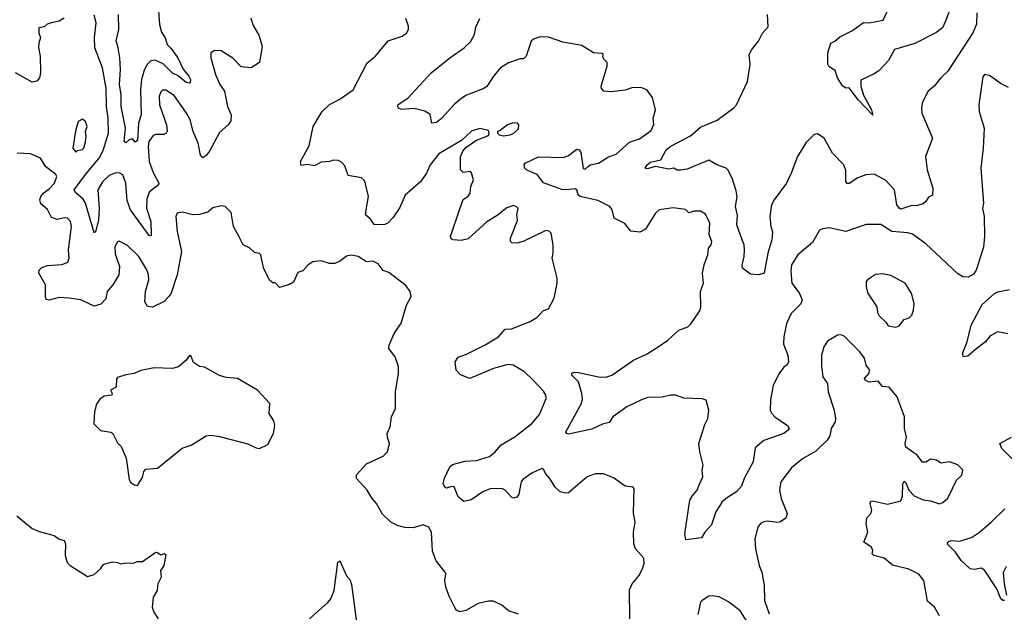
# Model space of a CAD drawing. Extents: x 1690054 to 1842981, y 782881 to 914114.
# Tile 688 of 693: x 1831319 to 1837214, y 898134 to 901684. Entities that reach past the tile are written whole.
import ezdxf

# ---------------------------------------------------------------- set-up
doc = ezdxf.new("R2010")
doc.units = 0

msp = doc.modelspace()

# ---------------------------------------------------------------- linework, layer by layer
at = {"layer": '0CON10XD'}
for points in [[(1832148.6, 901765), (1832156.1, 901655), (1832168.5, 901608.5), (1832189.6, 901575), (1832202.5, 901535), (1832225, 901513.5), (1832266.9, 901455), (1832298.6, 901388.6), (1832331.4, 901345), (1832341.4, 901325), (1832340.7, 901309.3), (1832335, 901303.3), (1832315, 901308.1), (1832267.8, 901347.8), (1832235, 901363.9), (1832179, 901419), (1832130.9, 901440.9), (1832105, 901438.2), (1832083.4, 901416.6), (1832065, 901382.5), (1832048.2, 901325), (1832043, 901265), (1832047.1, 901115), (1832031.5, 901065), (1832025, 900960.8), (1832011.2, 900951.2), (1831995, 900971.2), (1831975, 900963.8), (1831955, 900946), (1831945, 900953.8), (1831953.1, 901035), (1831925.9, 901165), (1831926.5, 901235), (1831915.9, 901295), (1831921.9, 901385), (1831918, 901455), (1831909.6, 901515), (1831896.7, 901556.7), (1831913.1, 901625), (1831911.6, 901715)], [(1836900, 901775), (1836862.5, 901675), (1836844.6, 901635), (1836804.8, 901605.2), (1836677.7, 901542.3), (1836556.7, 901505), (1836519.8, 901440.2), (1836462.3, 901377.7), (1836435, 901358.9), (1836355, 901322.5), (1836354.5, 901285), (1836371.5, 901231.5), (1836419.6, 901145), (1836427.5, 901112.5), (1836341.3, 901201.3), (1836285, 901276.2), (1836265, 901273.3), (1836245, 901288.8), (1836215, 901336.2), (1836200.8, 901380.8), (1836165, 901402.2), (1836157.5, 901417.5), (1836158.4, 901485), (1836175.7, 901544.3), (1836200, 901555), (1836228.9, 901581.1), (1836305, 901618.6), (1836371.9, 901668.1), (1836405, 901665.7), (1836488.8, 901681.2), (1836522.9, 901755)], [(1832703.1, 901695), (1832714.1, 901654.1), (1832751.7, 901591.7), (1832771.1, 901525), (1832755, 901427.5), (1832705, 901395.8), (1832645, 901401.4), (1832595, 901454.4), (1832525, 901498.6), (1832485, 901500), (1832464.3, 901485.7), (1832463.9, 901456.1), (1832492.1, 901355), (1832517.3, 901295), (1832545.9, 901255.9), (1832556, 901205), (1832563.8, 901165), (1832585.4, 901115), (1832582.5, 901077.5), (1832567.5, 901055), (1832515, 901008.1), (1832455, 900896.9), (1832435, 900870), (1832415, 900857.5), (1832402.3, 900872.3), (1832388, 900945), (1832358.7, 901015), (1832339.6, 901085), (1832318.5, 901125), (1832245, 901230.9), (1832195, 901262.2), (1832175, 901261.4), (1832165, 901252.5), (1832154.5, 901225), (1832155.4, 901175), (1832198.9, 901055), (1832202.9, 901017.1), (1832196.1, 901003.9), (1832182.9, 900997.1), (1832135, 900997.3), (1832118.7, 900991.3), (1832093, 900955), (1832088.9, 900925), (1832094.2, 900835), (1832117.9, 900767.9), (1832153.1, 900705), (1832150, 900695), (1832097.2, 900652.8), (1832079.5, 900610.5), (1832078.4, 900555), (1832105.3, 900474.7), (1832107, 900393), (1832105, 900387.5), (1832095, 900391.2), (1831983.4, 900545), (1831962, 900602), (1831954.7, 900705), (1831936.9, 900755), (1831918.8, 900765), (1831895, 900766.2), (1831855, 900751.6), (1831815, 900713.3), (1831787.1, 900665), (1831794.7, 900555.3), (1831791.2, 900485), (1831775, 900420), (1831765, 900407.5), (1831714.1, 900585), (1831699.5, 900609.5), (1831655, 900647.5), (1831645.5, 900665), (1831712.8, 900757.2), (1831795.8, 900855), (1831820, 900900), (1831851.9, 901005), (1831848.9, 901095), (1831838.3, 901165), (1831836.7, 901275), (1831815.4, 901395), (1831770, 901515), (1831767.4, 901577.4), (1831777.9, 901665), (1831765, 901711.2)], [(1837049.7, 901725), (1837047, 901657), (1837025.6, 901605), (1836875, 901376), (1836833.6, 901336.4), (1836794, 901285), (1836756, 901255), (1836722.5, 901185), (1836717.5, 901155), (1836720.8, 901125), (1836783.8, 900975), (1836741.4, 900865), (1836752.7, 900785), (1836786.4, 900675), (1836785, 900633.3), (1836759.1, 900620.9), (1836745, 900594.2), (1836728.7, 900581.3), (1836695, 900571.5), (1836655, 900569.4), (1836595, 900550), (1836584.5, 900555), (1836571.5, 900575), (1836555.8, 900665), (1836502.6, 900722.6), (1836435, 900759.2), (1836385, 900755.8), (1836336.7, 900736.7), (1836285, 900702.9), (1836273.1, 900703.1), (1836265.8, 900715), (1836265, 900780), (1836254.1, 900814.1), (1836185, 900883.8), (1836136, 900975), (1836095, 901001.2), (1836075, 900996.2), (1836025, 900945.8), (1835975.5, 900865), (1835938.9, 900765), (1835909.2, 900705), (1835835.4, 900605), (1835820.8, 900575), (1835809.6, 900505), (1835816, 900445), (1835826.3, 900413.7), (1835823.1, 900365), (1835798.5, 900285), (1835776.5, 900165), (1835744.7, 900155.3), (1835695, 900159.8), (1835646.4, 900196.4), (1835643.8, 900213.8), (1835656.5, 900265), (1835658.6, 900305), (1835656.4, 900335), (1835645.3, 900365), (1835612.3, 900455), (1835617.1, 900512.9), (1835604.8, 900565), (1835613.7, 900623.7), (1835609.5, 900659.5), (1835585.6, 900735), (1835559.2, 900785), (1835548, 900795), (1835493.8, 900815), (1835445, 900842.9), (1835315, 900789.2), (1835275, 900781.8), (1835255, 900782.1), (1835235, 900795.5), (1835205, 900789.4), (1835125.6, 900805.6), (1835075, 900790), (1835064, 900795), (1835075.8, 900815), (1835095, 900831.1), (1835157.5, 900845), (1835190, 900905), (1835214, 900925), (1835335, 900988.9), (1835395, 901041.1), (1835495, 901081.5), (1835595, 901156.2), (1835610, 901175), (1835676.8, 901313.2), (1835693.3, 901415), (1835686.7, 901475), (1835702.5, 901505), (1835742.5, 901555), (1835767, 901603), (1835799.3, 901640.7), (1835795.6, 901715)], [(1831585, 901694.2), (1831555.5, 901674.5), (1831507.5, 901665), (1831483.2, 901656.8), (1831465, 901642), (1831434, 901636), (1831433.8, 901605), (1831444, 901575), (1831433.3, 901545), (1831432.5, 901517.5), (1831442.2, 901465), (1831444, 901366), (1831438.2, 901335), (1831422.5, 901315), (1831395, 901310.9), (1831295, 901365.5)], [(1834996, 898805), (1834997.5, 898875), (1834993, 898883), (1834945, 898890), (1834875, 898940), (1834815, 898963.8), (1834765, 898963.8), (1834715, 898943.3), (1834605, 898850), (1834587, 898847), (1834555, 898856.7), (1834525, 898883.3), (1834494, 898935), (1834467.5, 898965), (1834457.7, 898987.7), (1834445, 898995.4), (1834385, 898968.5), (1834330.7, 898929.3), (1834322.3, 898915), (1834308.2, 898841.8), (1834295, 898824), (1834275, 898818), (1834265, 898822), (1834225.9, 898865.9), (1834206.5, 898876.5), (1834135.3, 898874.7), (1834092.9, 898855), (1834022.4, 898807.6), (1833978.8, 898798.8), (1833944, 898825), (1833920, 898885), (1833905, 898888.6), (1833875, 898878.6), (1833865, 898882.9), (1833855.4, 898905), (1833862.2, 898937.8), (1833895.3, 899004.7), (1833911, 899019), (1833985, 899039.6), (1834053.8, 899043.8), (1834132.5, 899067.5), (1834165.8, 899095), (1834201.7, 899138.3), (1834284.3, 899185), (1834385, 899265.6), (1834430.5, 899319.5), (1834470.8, 899415), (1834470, 899435), (1834455, 899458.8), (1834392.5, 899525), (1834340.8, 899575), (1834273.3, 899615), (1834241.1, 899618.9), (1834155, 899595.4), (1834014.4, 899534.4), (1833957.6, 899557.6), (1833933.3, 899585), (1833927.3, 899635), (1833945, 899662.5), (1833995, 899680.3), (1834105, 899735.7), (1834185.3, 899784.7), (1834225, 899830.8), (1834262.7, 899832.7), (1834375, 899876), (1834415, 899900), (1834455, 899942.5), (1834485, 899952.5), (1834520, 900015), (1834536.7, 900105), (1834536.2, 900135), (1834506.2, 900255), (1834513.8, 900285), (1834513.3, 900335), (1834501.2, 900405), (1834488.3, 900418.3), (1834468.3, 900421.7), (1834333.3, 900355), (1834296.2, 900346.2), (1834265, 900347.5), (1834257.5, 900355), (1834257.5, 900375), (1834299.1, 900480.9), (1834295.5, 900515), (1834303.3, 900553.3), (1834294.1, 900564.1), (1834275, 900570.8), (1834235, 900556.9), (1834178.3, 900511.7), (1834116.5, 900473.5), (1834005, 900372), (1833961.7, 900361.7), (1833915, 900366.2), (1833902.3, 900372.3), (1833899.2, 900385), (1833952.3, 900545), (1833973.5, 900606.5), (1834005, 900626.7), (1834016.4, 900645), (1834020, 900685), (1834036.2, 900725), (1834025, 900767.5), (1834017.5, 900775), (1833975, 900769.2), (1833958, 900785), (1833957.7, 900862.3), (1833972.9, 900897.1), (1833990.6, 900919.4), (1834050.3, 900959.7), (1834125, 900990), (1834130, 901005), (1834125, 901020), (1834075, 901032.5), (1834025, 901016.7), (1833965, 900961.2), (1833829.1, 900880.9), (1833777.1, 900815), (1833754.4, 900765), (1833717.9, 900712.1), (1833626.2, 900633.8), (1833595, 900560), (1833553.4, 900496.6), (1833523.3, 900465), (1833505, 900458), (1833443.8, 900455), (1833418.9, 900488.9), (1833390, 900515), (1833395, 900557.5), (1833407.8, 900625), (1833385, 900716.7), (1833365, 900736), (1833285, 900751.2), (1833265, 900808.8), (1833245, 900830), (1833225, 900841.2), (1833197, 900843), (1833176.1, 900833.9), (1833125, 900830), (1833085, 900808), (1833043, 900817), (1833005, 900811.2), (1833000.8, 900835), (1833052.2, 900927.8), (1833076, 901045), (1833129.5, 901135), (1833175, 901176.5), (1833235, 901209.1), (1833315.6, 901265), (1833400, 901425), (1833450, 901465), (1833525, 901557.5), (1833610, 901585), (1833635, 901602.5), (1833646.7, 901625), (1833647.5, 901645), (1833631.7, 901691.7)], [(1837238.3, 901278.3), (1837195, 901300), (1837125, 901350), (1837095, 901356.2), (1837085, 901342.5), (1837060.8, 901175), (1837064.3, 901135), (1837094.2, 901035), (1837088.1, 900915), (1837072.5, 900795), (1837089.2, 900585), (1837083, 900553), (1837094, 900505), (1837095.8, 900385.8), (1837089.1, 900320.9), (1837045.7, 900184.3), (1837030, 900160), (1836997.9, 900142.1), (1836965, 900144.4), (1836935, 900162.5), (1836835.8, 900255.8), (1836745, 900340.8), (1836665, 900398.6), (1836636.8, 900406.8), (1836541.2, 900415), (1836475, 900457.3), (1836387.7, 900457.7), (1836265, 900414.4), (1836165, 900438), (1836125, 900432), (1836107, 900423), (1836065, 900348.8), (1835978.6, 900275), (1835940, 900215), (1835935.5, 900175), (1835942.5, 900105), (1835985, 900048), (1836004.2, 900005), (1835995, 899981.2), (1835938.6, 899925), (1835910.9, 899865), (1835894.6, 899785), (1835893, 899743), (1835917.3, 899672.7), (1835922.2, 899635), (1835913.8, 899616.2), (1835895, 899602.5), (1835865.7, 899565), (1835831.1, 899495), (1835813.3, 899405), (1835813.1, 899345), (1835821.4, 899325), (1835840.8, 899305), (1835915, 899252.5), (1835925.7, 899235), (1835920.8, 899225), (1835893.9, 899206.1), (1835775, 899163.3), (1835721.5, 899118.5), (1835710.9, 899035), (1835656.2, 898935), (1835641.1, 898888.9), (1835610.8, 898855), (1835557.3, 898822.7), (1835524.3, 898795), (1835486.7, 898735), (1835461.2, 898658.8), (1835421.2, 898615), (1835400.7, 898579.3), (1835307.5, 898567.5), (1835301.5, 898605), (1835332.2, 898805), (1835345, 898830), (1835375.4, 898865), (1835388.5, 898901.5), (1835408.1, 898945), (1835404.3, 898985), (1835411.2, 899015), (1835391.1, 899095), (1835385.8, 899145), (1835421.2, 899258.8), (1835438.6, 899295), (1835444.2, 899345), (1835430, 899405), (1835405, 899413.8), (1835295, 899416.2), (1835245.6, 899435.6), (1835215, 899435.4), (1835165, 899423.9), (1835079.5, 899420.5), (1835045, 899409.7), (1834953.5, 899365), (1834870.8, 899305), (1834848.2, 899271.8), (1834809.2, 899260.8), (1834745, 899231.3), (1834605, 899202.1), (1834594.3, 899205), (1834588.6, 899215), (1834681.9, 899385), (1834689.1, 899410.9), (1834685.7, 899444.3), (1834663.8, 899513.8), (1834624, 899555), (1834624.2, 899565.8), (1834638.3, 899571.7), (1834665, 899570), (1834795, 899543.3), (1834835, 899545.5), (1834864.6, 899555.4), (1834995, 899645.5), (1835075, 899682.7), (1835141.9, 899725), (1835199.2, 899765), (1835265, 899823.8), (1835319.2, 899845), (1835340, 899865), (1835392.5, 899945), (1835398.1, 899965), (1835394.4, 900055), (1835414, 900105), (1835408, 900165), (1835417.5, 900215), (1835438.6, 900275), (1835443.8, 900315), (1835458, 900335), (1835462.5, 900355), (1835448, 900395), (1835450.8, 900465), (1835425, 900520), (1835395, 900537.1), (1835355, 900537.1), (1835339.3, 900530.7), (1835325, 900527.5), (1835305, 900548), (1835232.3, 900557.7), (1835147.5, 900545), (1835126, 900525), (1835065, 900430), (1835032, 900412), (1834978.3, 900418.3), (1834942.3, 900462.3), (1834877.5, 900495), (1834866.7, 900545), (1834852.5, 900565), (1834780.9, 900600.9), (1834675, 900624.7), (1834663.4, 900635), (1834654.7, 900664.7), (1834645, 900671.5), (1834595, 900664.6), (1834565, 900667.7), (1834455, 900707.5), (1834416.6, 900756.6), (1834355, 900782.7), (1834344.1, 900794.1), (1834338.9, 900815), (1834345, 900825.6), (1834425, 900861.9), (1834575, 900858), (1834605, 900870.8), (1834655, 900907.8), (1834668, 900905), (1834678.3, 900888.3), (1834692.4, 900792.4), (1834705, 900788.6), (1834722.7, 900805), (1834735, 900814.6), (1834785, 900824.6), (1834845, 900862.2), (1834890.4, 900879.6), (1834969.1, 900950.9), (1835029.4, 900970.6), (1835098.9, 901021.1), (1835116.1, 901056.1), (1835112, 901095), (1835126, 901145), (1835108.3, 901218.3), (1835073.9, 901263.9), (1835037.7, 901277.7), (1834985, 901275.7), (1834945, 901262.5), (1834861.7, 901251.7), (1834816.4, 901256.4), (1834802, 901272), (1834801.2, 901285), (1834836.7, 901405), (1834837, 901427), (1834817.5, 901445), (1834810.7, 901460.7), (1834812.5, 901475), (1834805, 901482.5), (1834755, 901485.8), (1834685, 901529.4), (1834570.4, 901550.4), (1834485, 901578.9), (1834435, 901581.9), (1834395, 901567.1), (1834382, 901555), (1834352, 901465), (1834335, 901450), (1834315, 901449.2), (1834245, 901425.4), (1834198.6, 901395), (1834155.5, 901345), (1834115, 901284.2), (1834095, 901270), (1833995, 901232.2), (1833966.2, 901213.8), (1833921.7, 901178.3), (1833845, 901092), (1833815, 901068), (1833787.5, 901065), (1833776.1, 901116.1), (1833745, 901136.7), (1833681.7, 901151.7), (1833605.7, 901145.7), (1833588, 901155), (1833582.5, 901165), (1833585, 901176), (1833643.8, 901215), (1833782, 901365), (1833894, 901455), (1833980, 901515), (1834018.6, 901551.4), (1834042.2, 901595), (1834049.7, 901640.3), (1834075, 901691.2)], [(1831655, 900890), (1831665, 900900), (1831695, 900906.7), (1831703.3, 900915), (1831713, 900953), (1831718, 900985), (1831713.6, 901013.6), (1831723.8, 901045), (1831713.6, 901073.6), (1831695, 901087.5), (1831670, 901075), (1831654.1, 901015.9), (1831637.5, 900915), (1831655, 900890)], [(1834215, 900987.5), (1834255, 900993.8), (1834277.5, 901005), (1834305, 901030), (1834307.5, 901055), (1834300, 901065), (1834275, 901066.7), (1834240, 901055), (1834195, 901020), (1834180, 901015), (1834180, 901005), (1834190, 900995), (1834215, 900987.5)], [(1834305, 898122.5), (1834245, 898142.5), (1834205, 898177.5), (1834155, 898200), (1834125, 898200), (1834065, 898186.2), (1833990, 898145), (1833955, 898137.5), (1833935, 898147.5), (1833925, 898162.5), (1833890.5, 898230.5), (1833871.2, 898285), (1833863.8, 898325), (1833870, 898365), (1833866.2, 898375), (1833813.4, 898443.4), (1833790.7, 898500.7), (1833784.4, 898614.4), (1833768.8, 898645), (1833735, 898658), (1833675, 898640.5), (1833625, 898641.2), (1833585, 898652.9), (1833540.8, 898675), (1833492.1, 898722.1), (1833456.2, 898786.2), (1833428.6, 898815), (1833400, 898865), (1833336, 898935), (1833335, 898956.7), (1833395.5, 899024.5), (1833495, 899070), (1833521.2, 899095), (1833532.5, 899145), (1833520.7, 899180.7), (1833520, 899205), (1833536.7, 899245), (1833545.8, 899305), (1833568.6, 899355), (1833570, 899455), (1833587.1, 899565), (1833587.3, 899607.3), (1833566.7, 899665), (1833530, 899715), (1833531.2, 899735), (1833562, 899805), (1833603, 899867), (1833634.4, 899975), (1833662.9, 900025), (1833656.9, 900055), (1833632, 900092), (1833529.8, 900169.8), (1833495, 900180.8), (1833465, 900222.5), (1833433.3, 900236.7), (1833395, 900233.3), (1833345, 900266.2), (1833305, 900273.8), (1833275, 900266.7), (1833240.7, 900239.3), (1833206.4, 900223.6), (1833175, 900223.3), (1833125, 900240), (1833075, 900233.8), (1833046.7, 900215), (1833015, 900180), (1832985, 900170), (1832958.2, 900111.8), (1832935, 900098.5), (1832875, 900080), (1832848.3, 900108.3), (1832835, 900107.5), (1832814.1, 900124.1), (1832778.3, 900198.3), (1832763.8, 900275), (1832755, 900283.8), (1832725, 900288.8), (1832696.7, 900315), (1832656.7, 900335), (1832633.9, 900383.9), (1832598.8, 900445), (1832585, 900530), (1832550, 900565), (1832525, 900568.8), (1832475, 900558), (1832445, 900532), (1832395, 900517.8), (1832355, 900515.6), (1832295, 900531.2), (1832262.5, 900525), (1832253.3, 900505), (1832261.9, 900415), (1832287.7, 900295), (1832262.8, 900155), (1832225.4, 900045), (1832212.5, 900025), (1832183.7, 899996.4), (1832115, 899962.9), (1832085, 899966.9), (1832068.2, 899995), (1832071.8, 900055), (1832093.3, 900125), (1832091.1, 900155), (1832081.1, 900185), (1832033.1, 900265), (1831965, 900330.8), (1831915, 900356.7), (1831905, 900352.5), (1831888.8, 900325), (1831890.8, 900280.8), (1831917.1, 900205), (1831913.1, 900155), (1831877.5, 900095), (1831844, 900055), (1831835, 900011.2), (1831805, 899979.4), (1831765, 899967.8), (1831685, 900005.5), (1831615, 900016.5), (1831555, 900020), (1831495, 900004.4), (1831478.6, 900008.6), (1831473.5, 900025), (1831474.6, 900095), (1831434.5, 900165), (1831435.4, 900184.6), (1831450.9, 900199.1), (1831485, 900211.5), (1831573, 900217), (1831607.5, 900232.5), (1831616.5, 900255), (1831612.1, 900305), (1831630, 900445), (1831622.9, 900475), (1831605, 900494.3), (1831585, 900497.5), (1831542.8, 900487.2), (1831508.8, 900498.8), (1831485, 900546.7), (1831445, 900581.9), (1831440.2, 900605), (1831446.4, 900625), (1831463, 900647), (1831496.8, 900673.2), (1831528, 900705), (1831542.5, 900745), (1831536.4, 900756.4), (1831473.3, 900805), (1831444.1, 900854.1), (1831385, 900880), (1831305, 900883.8)], [(1836565, 899842.5), (1836585, 899850), (1836615, 899887.5), (1836645, 899897.5), (1836660, 899915), (1836671.2, 899945), (1836673.8, 899985), (1836658.8, 900045), (1836620, 900105), (1836535, 900152), (1836485, 900161.2), (1836442.3, 900157.7), (1836395, 900126.7), (1836386.7, 900115), (1836386, 900085), (1836395, 900047.5), (1836451.2, 899965), (1836455, 899930), (1836465, 899910), (1836505, 899872.5), (1836519.3, 899849.3), (1836565, 899842.5)], [(1837042.1, 899707.9), (1836995, 899668), (1836970, 899665), (1836964, 899685), (1836991.9, 899755), (1837015.7, 899855), (1837082, 899978), (1837155, 900044.2), (1837175, 900054.2), (1837245, 900068.8)], [(1837235, 899801.8), (1837175, 899814.5), (1837129.1, 899790.9), (1837101.4, 899755), (1837042.1, 899707.9)], [(1836825, 898112), (1836795.5, 898165.5), (1836755, 898200), (1836731.9, 898325), (1836702.6, 898362.6), (1836642.4, 898392.4), (1836545, 898415.5), (1836495, 898458.5), (1836433.8, 898475), (1836423.8, 898485), (1836426.7, 898505), (1836418.2, 898525), (1836372.9, 898555), (1836397.3, 898615), (1836387.8, 898665), (1836390.9, 898699.1), (1836415, 898726), (1836421.8, 898745), (1836410, 898785), (1836415, 898800), (1836425, 898802.5), (1836515, 898782), (1836595, 898802.5), (1836605, 898830), (1836607, 898903), (1836615, 898920), (1836625, 898910), (1836642.5, 898865), (1836675, 898831.4), (1836727.7, 898807.7), (1836772.3, 898802.3), (1836825, 898784), (1836845, 898791.2), (1836875, 898818.8), (1836904.5, 898875.5), (1836928, 898925), (1836960.6, 898955), (1836965.7, 898985.7), (1836935, 899017.5), (1836885, 899036), (1836835, 899027.1), (1836805, 899045.7), (1836775, 899051.4), (1836745, 899033.8), (1836725, 899033.8), (1836692, 899075), (1836625, 899122.5), (1836621.2, 899145), (1836627.7, 899182.3), (1836616.7, 899235), (1836616, 899305), (1836573.3, 899425), (1836525, 899482.5), (1836485, 899487.5), (1836458.3, 899518.3), (1836405, 899513.3), (1836380, 899525), (1836377.5, 899535), (1836402.5, 899565), (1836408.8, 899585), (1836386.7, 899615), (1836377, 899657), (1836350, 899695), (1836255, 899788.8), (1836235, 899796.2), (1836215, 899793.8), (1836155, 899758.8), (1836134, 899725), (1836120, 899675), (1836118.8, 899608.8), (1836128, 899545), (1836156.2, 899505), (1836160, 899455), (1836195.7, 899345.7), (1836204, 899295), (1836200.8, 899275), (1836177.5, 899235), (1836169.7, 899190.3), (1836154.3, 899165), (1836085, 899099.4), (1836005, 899052.5), (1835939.8, 899000.2), (1835875.8, 898915), (1835867.1, 898865), (1835878.6, 898815), (1835913.3, 898725), (1835905, 898697.5), (1835875, 898676.2), (1835857.3, 898672.7), (1835795, 898680), (1835773.6, 898676.4), (1835753.6, 898666.4), (1835737.5, 898645), (1835721.2, 898575), (1835724, 898515), (1835745.6, 898415), (1835762.2, 898375), (1835776.9, 898295), (1835779.2, 898205), (1835805.6, 898125)], [(1832025, 898893.8), (1832055, 898942.5), (1832063, 898977), (1832075, 898992.5), (1832145, 898997.5), (1832292.4, 899117.6), (1832345, 899136), (1832435, 899191.2), (1832465, 899196), (1832515, 899187.5), (1832685, 899143.8), (1832735, 899118.8), (1832755, 899116.2), (1832805, 899140), (1832838, 899205), (1832846.9, 899253.1), (1832841.7, 899281.7), (1832812.5, 899325), (1832817.5, 899385), (1832742.5, 899465), (1832623.9, 899533.9), (1832555, 899540), (1832515, 899553.3), (1832425, 899602.5), (1832395, 899607.5), (1832360.7, 899630.7), (1832345, 899667.5), (1832335, 899672.5), (1832315.7, 899644.3), (1832270, 899605), (1832235, 899593.8), (1832125, 899598.8), (1832045, 899582.5), (1832005, 899563.8), (1831953.9, 899556.1), (1831905, 899540), (1831898.3, 899531.7), (1831897, 899483), (1831862.5, 899465), (1831872.5, 899445), (1831870, 899435), (1831825, 899428), (1831798.3, 899411.7), (1831778.3, 899381.7), (1831766.2, 899335), (1831763, 899263), (1831803, 899223), (1831865, 899212.5), (1831877.5, 899205), (1831905, 899150), (1831927, 899127), (1831957, 899057), (1831975, 898930), (1831983.6, 898913.6), (1832005, 898897.5), (1832025, 898893.8)], [(1837265, 899050), (1837200, 899115), (1837187.5, 899145), (1837257, 899183)], [(1834971.9, 898095), (1834970.3, 898269.7), (1834985.6, 898304.4), (1835025, 898352), (1835048.1, 898395), (1835057.3, 898427.3), (1835055, 898457.5), (1835006.7, 898515), (1834996.2, 898545), (1834994.2, 898615), (1835004, 898675), (1834994.1, 898725.9), (1834996, 898805)], [(1837215, 898204), (1837205, 898204.3), (1837192.9, 898215), (1837169.2, 898275), (1837095, 898386.2), (1837075, 898398.8), (1837035, 898390), (1837010, 898395), (1836956.2, 898445), (1836922.5, 898495), (1836872.5, 898545), (1836881.7, 898558.3), (1836896.2, 898563.8), (1836945, 898561.1), (1837017.2, 898582.8), (1837066.4, 898613.6), (1837135, 898674.5), (1837216.3, 898753.7)], [(1831301.7, 898711.7), (1831395, 898635.8), (1831435, 898618), (1831525, 898594.3), (1831555, 898571.4), (1831585, 898563.8), (1831592.9, 898545), (1831591.9, 898475), (1831603, 898433), (1831621.2, 898415), (1831725, 898348.8), (1831765, 898360), (1831803.3, 898395), (1831820.5, 898419.5), (1831835, 898426.7), (1831875, 898436.2), (1831905, 898433.3), (1831925, 898423.8), (1831955, 898430), (1831999.2, 898429.2), (1832025, 898438), (1832055, 898437.5), (1832135, 898493.8), (1832145, 898493.3), (1832165, 898477.5), (1832185, 898486.7), (1832195, 898480), (1832182.9, 898415), (1832163.3, 898385), (1832165.7, 898345), (1832147.1, 898305), (1832142.5, 898265), (1832117.5, 898225), (1832113.3, 898165), (1832122, 898135), (1832147.5, 898095)], [(1833053.8, 898095), (1833165, 898193.3), (1833182, 898215), (1833202, 898265), (1833223.8, 898435), (1833235, 898442.5), (1833275, 898352.5), (1833295, 898330), (1833305, 898300), (1833335.8, 898075.8)], [(1837225, 898407.5), (1837207, 898373), (1837213.1, 898305), (1837227.5, 898237.5)], [(1835675, 898076.7), (1835632.6, 898142.6), (1835563.3, 898196.7), (1835506.4, 898226.4), (1835465, 898232), (1835445, 898230), (1835404.5, 898205.5), (1835396, 898195), (1835378.9, 898121.1)]]:
    msp.add_lwpolyline(points, dxfattribs=at)

doc.saveas('drawing.dxf')
